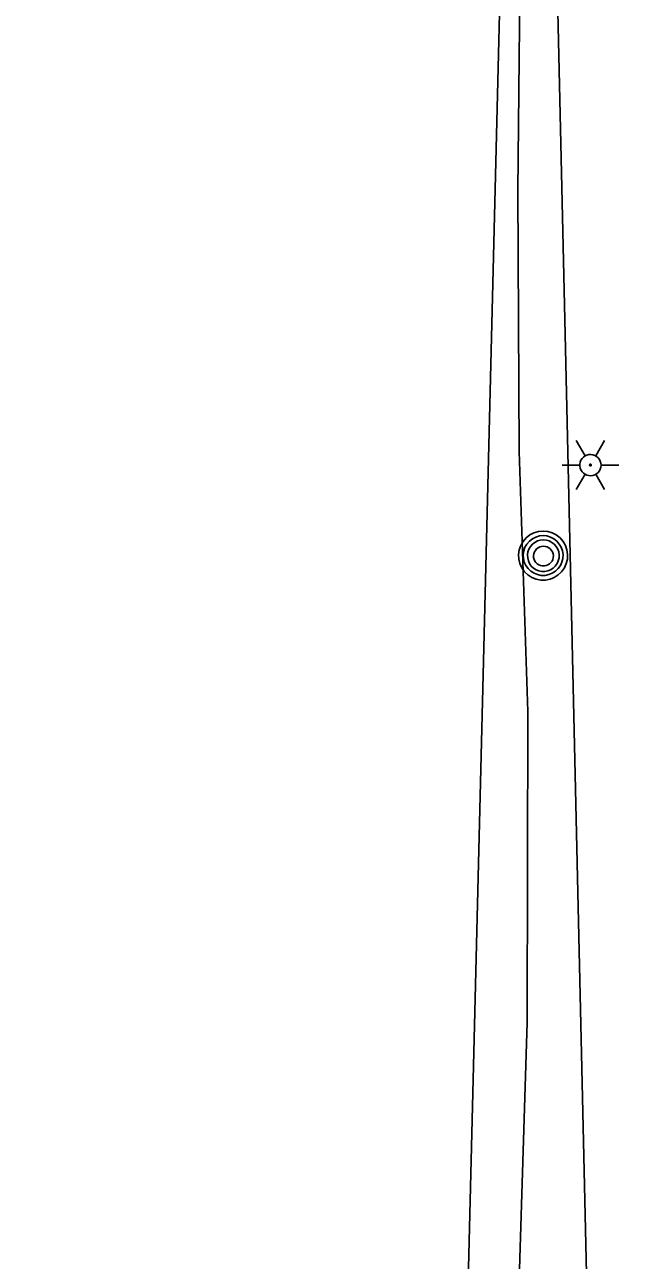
# Model space of a CAD drawing. Extents: x 600849 to 606371, y 330010 to 403088.
# Drawn here: x 604931.9 to 605012.4, y 332049.2 to 332215.4 of the extents above; entities that cross this region are included whole.
import ezdxf

# ---------------------------------------------------------------- set-up
doc = ezdxf.new("R2010")
doc.units = 0
for name, color, linetype in [('E_LTG', 7, 'Continuous'), ('E_LTG_CID', 7, 'Continuous'), ('E_UTL_G_UG', 7, 'Continuous'), ('E_UTL_MH', 7, 'Continuous'), ('E_UTL_SAN_UG_MMSD', 7, 'Continuous')]:
    doc.layers.add(name, color=color, linetype=linetype)

msp = doc.modelspace()

# ---------------------------------------------------------------- linework, layer by layer
at = {"layer": 'E_LTG'}
for points in [[(605007.15, 332157.36), (605005.95, 332159.43)], [(605008.57, 332157.36), (605009.77, 332159.43)], [(605009.29, 332156.13), (605009.26, 332156.4), (605009.19, 332156.66), (605009.06, 332156.9), (605008.89, 332157.11), (605008.69, 332157.29), (605008.45, 332157.43), (605008.2, 332157.51), (605007.93, 332157.55), (605007.66, 332157.54), (605007.39, 332157.48), (605007.15, 332157.36), (605006.92, 332157.21), (605006.74, 332157.01), (605006.59, 332156.78), (605006.49, 332156.53), (605006.44, 332156.26), (605006.44, 332155.99), (605006.49, 332155.72), (605006.59, 332155.47), (605006.74, 332155.24), (605006.92, 332155.05), (605007.15, 332154.89), (605007.39, 332154.78), (605007.66, 332154.71), (605007.93, 332154.7), (605008.2, 332154.74), (605008.45, 332154.83), (605008.69, 332154.96), (605008.89, 332155.14), (605009.06, 332155.35), (605009.19, 332155.59), (605009.26, 332155.86), (605009.29, 332156.13)], [(605009.29, 332156.13), (605009.26, 332156.4), (605009.19, 332156.66), (605009.06, 332156.9), (605008.89, 332157.11), (605008.69, 332157.29), (605008.45, 332157.43), (605008.2, 332157.51), (605007.93, 332157.55), (605007.66, 332157.54), (605007.39, 332157.48), (605007.15, 332157.36), (605006.92, 332157.21), (605006.74, 332157.01), (605006.59, 332156.78), (605006.49, 332156.53), (605006.44, 332156.26), (605006.44, 332155.99), (605006.49, 332155.72), (605006.59, 332155.47), (605006.74, 332155.24), (605006.92, 332155.05), (605007.15, 332154.89), (605007.39, 332154.78), (605007.66, 332154.71), (605007.93, 332154.7), (605008.2, 332154.74), (605008.45, 332154.83), (605008.69, 332154.96), (605008.89, 332155.14), (605009.06, 332155.35), (605009.19, 332155.59), (605009.26, 332155.86), (605009.29, 332156.13)], [(605009.29, 332156.13), (605009.26, 332156.4), (605009.19, 332156.66), (605009.06, 332156.9), (605008.89, 332157.11), (605008.69, 332157.29), (605008.45, 332157.43), (605008.2, 332157.51), (605007.93, 332157.55), (605007.66, 332157.54), (605007.39, 332157.48), (605007.15, 332157.36), (605006.92, 332157.21), (605006.74, 332157.01), (605006.59, 332156.78), (605006.49, 332156.53), (605006.44, 332156.26), (605006.44, 332155.99), (605006.49, 332155.72), (605006.59, 332155.47), (605006.74, 332155.24), (605006.92, 332155.05), (605007.15, 332154.89), (605007.39, 332154.78), (605007.66, 332154.71), (605007.93, 332154.7), (605008.2, 332154.74), (605008.45, 332154.83), (605008.69, 332154.96), (605008.89, 332155.14), (605009.06, 332155.35), (605009.19, 332155.59), (605009.26, 332155.86), (605009.29, 332156.13)], [(605004.05, 332156.13), (605006.43, 332156.13)], [(605007.98, 332156.13), (605007.98, 332156.15), (605007.97, 332156.17), (605007.96, 332156.19), (605007.95, 332156.21), (605007.93, 332156.22), (605007.91, 332156.23), (605007.89, 332156.24), (605007.87, 332156.24), (605007.84, 332156.24), (605007.82, 332156.24), (605007.8, 332156.23), (605007.78, 332156.22), (605007.77, 332156.2), (605007.75, 332156.18), (605007.75, 332156.16), (605007.74, 332156.14), (605007.74, 332156.11), (605007.75, 332156.09), (605007.75, 332156.07), (605007.77, 332156.05), (605007.78, 332156.04), (605007.8, 332156.02), (605007.82, 332156.01), (605007.84, 332156.01), (605007.87, 332156.01), (605007.89, 332156.01), (605007.91, 332156.02), (605007.93, 332156.03), (605007.95, 332156.04), (605007.96, 332156.06), (605007.97, 332156.08), (605007.98, 332156.1), (605007.98, 332156.13)], [(605009.29, 332156.13), (605011.67, 332156.13)], [(605005.95, 332152.83), (605007.15, 332154.89)], [(605009.77, 332152.83), (605008.57, 332154.89)]]:
    msp.add_lwpolyline(points, dxfattribs=at)
at = {"layer": 'E_LTG_CID'}
msp.add_lwpolyline([(604931.85, 331581.07), (604937.27, 331603.67), (604947.8, 331650.94), (604952, 331678.28), (604955.83, 331701.76), (604989.48, 331966.47), (604996.27, 332242.26), (604998.49, 332512.59), (605000.29, 332783.81), (605002.15, 332931.75), (605000.64, 332964.83), (605000.69, 332966.2), (605002.17, 333011.44), (605003.78, 333073.37), (605005.15, 333128.46), (605004.43, 333142.5)], dxfattribs=at)
at = {"layer": 'E_UTL_G_UG'}
msp.add_lwpolyline([(605006.75, 331840.21), (605007.31, 331850.72), (605004.35, 331850.94), (605007.31, 331850.72), (605005.56, 331876.01), (605007.48, 331908.74), (605006.3, 331918.91), (605004.52, 331959.64), (605004.31, 331975.38), (605001.7, 331989.52), (604998.09, 332004.76), (604997.79, 332030.63), (604999.36, 332081.19), (604999.44, 332122.97), (604998.29, 332157.96), (604998.1, 332193), (604998.38, 332219.73)], dxfattribs=at)
at = {"layer": 'E_UTL_MH'}
for points in [[(605001.5, 332147.25), (605000.88, 332147.19), (605000.27, 332147.02), (604999.72, 332146.73), (604999.22, 332146.34), (604998.81, 332145.87), (604998.5, 332145.32), (604998.29, 332144.73), (604998.2, 332144.11), (604998.23, 332143.48), (604998.38, 332142.87), (604998.64, 332142.3), (604999.01, 332141.79), (604999.46, 332141.36), (604999.99, 332141.02), (605000.57, 332140.79), (605001.19, 332140.67), (605001.81, 332140.67), (605002.43, 332140.79), (605003.01, 332141.02), (605003.54, 332141.36), (605003.99, 332141.79), (605004.36, 332142.3), (605004.62, 332142.87), (605004.77, 332143.48), (605004.8, 332144.11), (605004.71, 332144.73), (605004.5, 332145.32), (605004.19, 332145.87), (605003.78, 332146.34), (605003.28, 332146.73), (605002.73, 332147.02), (605002.12, 332147.19), (605001.5, 332147.25)], [(605001.5, 332146.64), (605001, 332146.59), (605000.51, 332146.44), (605000.06, 332146.21), (604999.66, 332145.9), (604999.32, 332145.51), (604999.07, 332145.07), (604998.9, 332144.59), (604998.83, 332144.09), (604998.85, 332143.58), (604998.97, 332143.08), (604999.19, 332142.62), (604999.48, 332142.21), (604999.85, 332141.86), (605000.28, 332141.58), (605000.75, 332141.39), (605001.25, 332141.29), (605001.76, 332141.29), (605002.26, 332141.39), (605002.73, 332141.58), (605003.16, 332141.86), (605003.53, 332142.21), (605003.82, 332142.62), (605004.03, 332143.08), (605004.15, 332143.58), (605004.18, 332144.09), (605004.11, 332144.59), (605003.94, 332145.07), (605003.68, 332145.51), (605003.35, 332145.9), (605002.95, 332146.21), (605002.5, 332146.44), (605002.01, 332146.59), (605001.5, 332146.64)], [(605001.53, 332146.07), (605001.13, 332146.03), (605000.74, 332145.92), (605000.38, 332145.73), (605000.06, 332145.48), (604999.8, 332145.18), (604999.6, 332144.83), (604999.46, 332144.45), (604999.41, 332144.05), (604999.43, 332143.64), (604999.52, 332143.25), (604999.69, 332142.88), (604999.92, 332142.55), (605000.22, 332142.27), (605000.56, 332142.05), (605000.93, 332141.9), (605001.33, 332141.82), (605001.74, 332141.82), (605002.13, 332141.9), (605002.51, 332142.05), (605002.85, 332142.27), (605003.14, 332142.55), (605003.38, 332142.88), (605003.54, 332143.25), (605003.64, 332143.64), (605003.66, 332144.05), (605003.6, 332144.45), (605003.47, 332144.83), (605003.27, 332145.18), (605003, 332145.48), (605002.68, 332145.73), (605002.32, 332145.92), (605001.94, 332146.03), (605001.53, 332146.07)], [(605001.55, 332145.22), (605001.3, 332145.19), (605001.05, 332145.12), (605000.83, 332145.01), (605000.63, 332144.85), (605000.46, 332144.66), (605000.34, 332144.44), (605000.25, 332144.2), (605000.22, 332143.95), (605000.23, 332143.7), (605000.29, 332143.45), (605000.39, 332143.22), (605000.54, 332143.01), (605000.72, 332142.84), (605000.94, 332142.7), (605001.17, 332142.61), (605001.42, 332142.56), (605001.67, 332142.56), (605001.92, 332142.61), (605002.16, 332142.7), (605002.37, 332142.84), (605002.55, 332143.01), (605002.7, 332143.22), (605002.81, 332143.45), (605002.87, 332143.7), (605002.88, 332143.95), (605002.84, 332144.2), (605002.76, 332144.44), (605002.63, 332144.66), (605002.47, 332144.85), (605002.27, 332145.01), (605002.04, 332145.12), (605001.8, 332145.19), (605001.55, 332145.22)]]:
    msp.add_lwpolyline(points, dxfattribs=at)
at = {"layer": 'E_UTL_SAN_UG_MMSD'}
msp.add_line((605012.41, 331824.88), (605001.66, 332297.25), dxfattribs=at)

doc.saveas('drawing.dxf')
